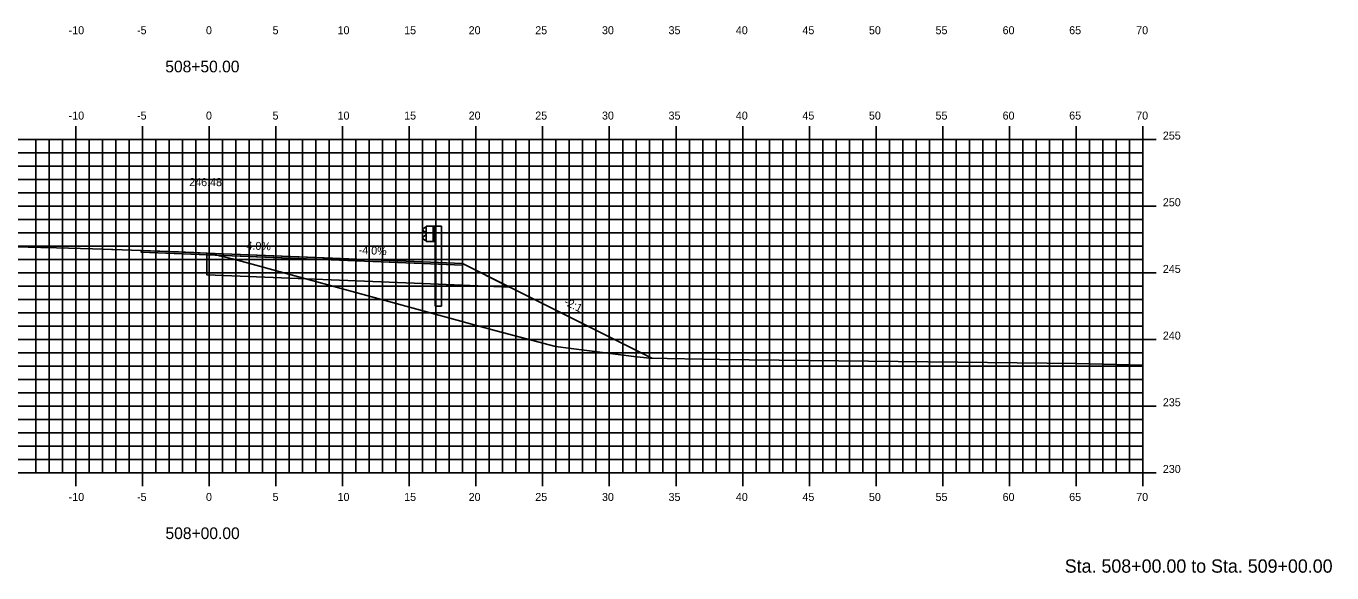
# Model space of a CAD drawing. Extents: x 1170543 to 1177585, y 609599 to 610623.
# Drawn here: x 1172165 to 1172262.9, y 610270.3 to 610311.3 of the extents above; entities that cross this region are included whole.
import ezdxf

# ---------------------------------------------------------------- set-up
doc = ezdxf.new("R2010")
doc.units = 0
for name, color, linetype in [('ANNOTATION', 7, 'Continuous'), ('D_Guardrail_Beam_Rt', 7, 'Continuous'), ('D_Roadway_Centerline', 7, 'Continuous'), ('D_Roadway_Centerline_Text', 7, 'Continuous'), ('D_Roadway_Edge_Shoulder', 7, 'Continuous'), ('D_Roadway_Edge_TW', 7, 'Continuous'), ('D_Roadway_SubGrade', 7, 'Continuous'), ('H_V ANNOTATION', 7, 'Continuous'), ('MAJOR', 7, 'Continuous'), ('MINOR', 7, 'Continuous'), ('S_Roadway_Centerline', 7, 'Continuous')]:
    doc.layers.add(name, color=color, linetype=linetype)

msp = doc.modelspace()

# ---------------------------------------------------------------- linework, layer by layer
at = {"layer": 'D_Guardrail_Beam_Rt'}
for p, q in [((1172194.945, 610296.214), (1172194.801, 610296.114)), ((1172194.801, 610295.971), (1172194.996, 610295.834)), ((1172194.996, 610295.635), (1172194.801, 610295.499)), ((1172195.034, 610296.235), (1172194.96, 610296.22)), ((1172195.03, 610295.77), (1172195.03, 610295.7)), ((1172195.034, 610296.318), (1172195.722, 610296.318)), ((1172195.034, 610295.152), (1172195.034, 610296.318)), ((1172195.555, 610296.318), (1172195.555, 610295.152)), ((1172195.659, 610296.318), (1172195.659, 610295.152)), ((1172195.722, 610296.318), (1172196.193, 610296.318)), ((1172195.722, 610296.318), (1172195.722, 610295.152)), ((1172196.193, 610296.318), (1172196.193, 610290.318)), ((1172194.801, 610295.356), (1172194.945, 610295.256)), ((1172194.96, 610295.25), (1172195.034, 610295.235)), ((1172195.722, 610295.152), (1172195.034, 610295.152)), ((1172195.701, 610290.318), (1172195.701, 610295.152)), ((1172195.701, 610290.318), (1172196.193, 610290.318))]:
    msp.add_line(p, q, dxfattribs=at)
for centre, major_axis, start_param, end_param in [((1172194.851, 610296.042), (-0.0877, 0), 5.323254, 7.243116), ((1172194.851, 610295.428), (-0.0877, 0), 5.323254, 7.243116), ((1172194.968, 610296.18), (-0.0417, 0), 4.907132, 5.323254), ((1172194.951, 610295.77), (0.0789, 0), 0, 0.959931), ((1172194.951, 610295.7), (0.0789, 0), 5.323254, 6.283185), ((1172194.968, 610295.29), (-0.0417, 0), 0.959931, 1.376053)]:
    msp.add_ellipse(centre, major_axis=major_axis, ratio=0.995501, start_param=start_param, end_param=end_param, dxfattribs=at)
at = {"layer": 'D_Roadway_Centerline'}
msp.add_lwpolyline([(1172173.669, 610294.481), (1172177.607, 610294.323), (1172178.601, 610294.283), (1172187.38, 610293.929), (1172194.764, 610293.633), (1172197.756, 610293.512), (1172197.756, 610293.512), (1172211.953, 610286.413)], dxfattribs=at)
at = {"layer": 'D_Roadway_Edge_Shoulder'}
msp.add_lwpolyline([(1172194.764, 610293.633), (1172194.764, 610293.508)], dxfattribs=at)
msp.add_lwpolyline([(1172194.764, 610293.633), (1172194.764, 610293.508)], dxfattribs=at)
at = {"layer": 'D_Roadway_Edge_TW'}
msp.add_lwpolyline([(1172173.669, 610294.481), (1172178.601, 610294.283), (1172194.764, 610293.633), (1172194.764, 610293.508), (1172173.669, 610294.356), (1172173.669, 610294.481)], dxfattribs=at)
msp.add_lwpolyline([(1172173.669, 610294.481), (1172178.601, 610294.283), (1172194.764, 610293.633), (1172194.764, 610293.508), (1172173.669, 610294.356), (1172173.669, 610294.481)], dxfattribs=at)
msp.add_lwpolyline([(1172173.669, 610294.481), (1172178.601, 610294.283), (1172194.764, 610293.633), (1172197.756, 610293.512), (1172197.756, 610293.387), (1172194.764, 610293.508), (1172173.669, 610294.356)], close=True, dxfattribs=at)
at = {"layer": 'D_Roadway_SubGrade'}
msp.add_lwpolyline([(1172194.764, 610293.633), (1172197.756, 610293.512), (1172201.292, 610291.744), (1172194.764, 610292.008), (1172178.601, 610292.658), (1172178.601, 610294.158), (1172194.764, 610293.508)], close=True, dxfattribs=at)
at = {"layer": 'MAJOR'}
for p, q in [((1172168.767, 610303.803), (1172168.767, 610302.801)), ((1172173.767, 610303.803), (1172173.767, 610302.801)), ((1172178.767, 610303.803), (1172178.767, 610302.801)), ((1172183.767, 610303.803), (1172183.767, 610302.801)), ((1172188.767, 610303.803), (1172188.767, 610302.801)), ((1172193.767, 610303.803), (1172193.767, 610302.801)), ((1172198.767, 610303.803), (1172198.767, 610302.801)), ((1172203.767, 610303.803), (1172203.767, 610302.801)), ((1172208.767, 610303.803), (1172208.767, 610302.801)), ((1172213.767, 610303.803), (1172213.767, 610302.801)), ((1172218.767, 610303.803), (1172218.767, 610302.801)), ((1172223.767, 610303.803), (1172223.767, 610302.801)), ((1172228.767, 610303.803), (1172228.767, 610302.801)), ((1172233.767, 610303.803), (1172233.767, 610302.801)), ((1172238.767, 610303.803), (1172238.767, 610302.801)), ((1172243.767, 610303.803), (1172243.767, 610302.801)), ((1172248.767, 610303.803), (1172248.767, 610302.801)), ((1172108.767, 610302.801), (1172248.767, 610302.801)), ((1172108.767, 610302.801), (1172248.767, 610302.801)), ((1172168.767, 610277.801), (1172168.767, 610302.801)), ((1172173.767, 610277.801), (1172173.767, 610302.801)), ((1172178.767, 610277.801), (1172178.767, 610302.801)), ((1172183.767, 610277.801), (1172183.767, 610302.801)), ((1172188.767, 610277.801), (1172188.767, 610302.801)), ((1172193.767, 610277.801), (1172193.767, 610302.801)), ((1172198.767, 610277.801), (1172198.767, 610302.801)), ((1172203.767, 610277.801), (1172203.767, 610302.801)), ((1172208.767, 610277.801), (1172208.767, 610302.801)), ((1172213.767, 610277.801), (1172213.767, 610302.801)), ((1172218.767, 610277.801), (1172218.767, 610302.801)), ((1172223.767, 610277.801), (1172223.767, 610302.801)), ((1172228.767, 610277.801), (1172228.767, 610302.801)), ((1172233.767, 610277.801), (1172233.767, 610302.801)), ((1172238.767, 610277.801), (1172238.767, 610302.801)), ((1172243.767, 610277.801), (1172243.767, 610302.801)), ((1172249.769, 610302.801), (1172247.765, 610302.801)), ((1172248.767, 610277.801), (1172248.767, 610302.801)), ((1172248.767, 610277.801), (1172248.767, 610302.801)), ((1172108.767, 610297.801), (1172248.767, 610297.801)), ((1172249.769, 610297.801), (1172247.765, 610297.801)), ((1172108.767, 610292.801), (1172248.767, 610292.801)), ((1172249.769, 610292.801), (1172247.765, 610292.801)), ((1172108.767, 610287.801), (1172248.767, 610287.801)), ((1172249.769, 610287.801), (1172247.765, 610287.801)), ((1172108.767, 610282.801), (1172248.767, 610282.801)), ((1172249.769, 610282.801), (1172247.765, 610282.801)), ((1172108.767, 610277.801), (1172248.767, 610277.801)), ((1172108.767, 610277.801), (1172248.767, 610277.801)), ((1172168.767, 610276.799), (1172168.767, 610277.801)), ((1172173.767, 610276.799), (1172173.767, 610277.801)), ((1172178.767, 610276.799), (1172178.767, 610277.801)), ((1172183.767, 610276.799), (1172183.767, 610277.801)), ((1172188.767, 610276.799), (1172188.767, 610277.801)), ((1172193.767, 610276.799), (1172193.767, 610277.801)), ((1172198.767, 610276.799), (1172198.767, 610277.801)), ((1172203.767, 610276.799), (1172203.767, 610277.801)), ((1172208.767, 610276.799), (1172208.767, 610277.801)), ((1172213.767, 610276.799), (1172213.767, 610277.801)), ((1172218.767, 610276.799), (1172218.767, 610277.801)), ((1172223.767, 610276.799), (1172223.767, 610277.801)), ((1172228.767, 610276.799), (1172228.767, 610277.801)), ((1172233.767, 610276.799), (1172233.767, 610277.801)), ((1172238.767, 610276.799), (1172238.767, 610277.801)), ((1172243.767, 610276.799), (1172243.767, 610277.801)), ((1172249.769, 610277.801), (1172247.765, 610277.801)), ((1172248.767, 610276.799), (1172248.767, 610277.801))]:
    msp.add_line(p, q, dxfattribs=at)
at = {"layer": 'MINOR'}
for p, q in [((1172165.767, 610277.801), (1172165.767, 610302.801)), ((1172166.767, 610277.801), (1172166.767, 610302.801)), ((1172167.767, 610277.801), (1172167.767, 610302.801)), ((1172169.767, 610277.801), (1172169.767, 610302.801)), ((1172170.767, 610277.801), (1172170.767, 610302.801)), ((1172171.767, 610277.801), (1172171.767, 610302.801)), ((1172172.767, 610277.801), (1172172.767, 610302.801)), ((1172174.767, 610277.801), (1172174.767, 610302.801)), ((1172175.767, 610277.801), (1172175.767, 610302.801)), ((1172176.767, 610277.801), (1172176.767, 610302.801)), ((1172177.767, 610277.801), (1172177.767, 610302.801)), ((1172179.767, 610277.801), (1172179.767, 610302.801)), ((1172180.767, 610277.801), (1172180.767, 610302.801)), ((1172181.767, 610277.801), (1172181.767, 610302.801)), ((1172182.767, 610277.801), (1172182.767, 610302.801)), ((1172184.767, 610277.801), (1172184.767, 610302.801)), ((1172185.767, 610277.801), (1172185.767, 610302.801)), ((1172186.767, 610277.801), (1172186.767, 610302.801)), ((1172187.767, 610277.801), (1172187.767, 610302.801)), ((1172189.767, 610277.801), (1172189.767, 610302.801)), ((1172190.767, 610277.801), (1172190.767, 610302.801)), ((1172191.767, 610277.801), (1172191.767, 610302.801)), ((1172192.767, 610277.801), (1172192.767, 610302.801)), ((1172194.767, 610277.801), (1172194.767, 610302.801)), ((1172195.767, 610277.801), (1172195.767, 610302.801)), ((1172196.767, 610277.801), (1172196.767, 610302.801)), ((1172197.767, 610277.801), (1172197.767, 610302.801)), ((1172199.767, 610277.801), (1172199.767, 610302.801)), ((1172200.767, 610277.801), (1172200.767, 610302.801)), ((1172201.767, 610277.801), (1172201.767, 610302.801)), ((1172202.767, 610277.801), (1172202.767, 610302.801)), ((1172204.767, 610277.801), (1172204.767, 610302.801)), ((1172205.767, 610277.801), (1172205.767, 610302.801)), ((1172206.767, 610277.801), (1172206.767, 610302.801)), ((1172207.767, 610277.801), (1172207.767, 610302.801)), ((1172209.767, 610277.801), (1172209.767, 610302.801)), ((1172210.767, 610277.801), (1172210.767, 610302.801)), ((1172211.767, 610277.801), (1172211.767, 610302.801)), ((1172212.767, 610277.801), (1172212.767, 610302.801)), ((1172214.767, 610277.801), (1172214.767, 610302.801)), ((1172215.767, 610277.801), (1172215.767, 610302.801)), ((1172216.767, 610277.801), (1172216.767, 610302.801)), ((1172217.767, 610277.801), (1172217.767, 610302.801)), ((1172219.767, 610277.801), (1172219.767, 610302.801)), ((1172220.767, 610277.801), (1172220.767, 610302.801)), ((1172221.767, 610277.801), (1172221.767, 610302.801)), ((1172222.767, 610277.801), (1172222.767, 610302.801)), ((1172224.767, 610277.801), (1172224.767, 610302.801)), ((1172225.767, 610277.801), (1172225.767, 610302.801)), ((1172226.767, 610277.801), (1172226.767, 610302.801)), ((1172227.767, 610277.801), (1172227.767, 610302.801)), ((1172229.767, 610277.801), (1172229.767, 610302.801)), ((1172230.767, 610277.801), (1172230.767, 610302.801)), ((1172231.767, 610277.801), (1172231.767, 610302.801)), ((1172232.767, 610277.801), (1172232.767, 610302.801)), ((1172234.767, 610277.801), (1172234.767, 610302.801)), ((1172235.767, 610277.801), (1172235.767, 610302.801)), ((1172236.767, 610277.801), (1172236.767, 610302.801)), ((1172237.767, 610277.801), (1172237.767, 610302.801)), ((1172239.767, 610277.801), (1172239.767, 610302.801)), ((1172240.767, 610277.801), (1172240.767, 610302.801)), ((1172241.767, 610277.801), (1172241.767, 610302.801)), ((1172242.767, 610277.801), (1172242.767, 610302.801)), ((1172244.767, 610277.801), (1172244.767, 610302.801)), ((1172245.767, 610277.801), (1172245.767, 610302.801)), ((1172246.767, 610277.801), (1172246.767, 610302.801)), ((1172247.767, 610277.801), (1172247.767, 610302.801)), ((1172108.767, 610301.801), (1172248.767, 610301.801)), ((1172248.767, 610301.801), (1172247.765, 610301.801)), ((1172108.767, 610300.801), (1172248.767, 610300.801)), ((1172248.767, 610300.801), (1172247.765, 610300.801)), ((1172108.767, 610299.801), (1172248.767, 610299.801)), ((1172248.767, 610299.801), (1172247.765, 610299.801)), ((1172108.767, 610298.801), (1172248.767, 610298.801)), ((1172248.767, 610298.801), (1172247.765, 610298.801)), ((1172108.767, 610296.801), (1172248.767, 610296.801)), ((1172248.767, 610296.801), (1172247.765, 610296.801)), ((1172108.767, 610295.801), (1172248.767, 610295.801)), ((1172248.767, 610295.801), (1172247.765, 610295.801)), ((1172108.767, 610294.801), (1172248.767, 610294.801)), ((1172248.767, 610294.801), (1172247.765, 610294.801)), ((1172108.767, 610293.801), (1172248.767, 610293.801)), ((1172248.767, 610293.801), (1172247.765, 610293.801)), ((1172108.767, 610291.801), (1172248.767, 610291.801)), ((1172248.767, 610291.801), (1172247.765, 610291.801)), ((1172108.767, 610290.801), (1172248.767, 610290.801)), ((1172248.767, 610290.801), (1172247.765, 610290.801)), ((1172108.767, 610289.801), (1172248.767, 610289.801)), ((1172248.767, 610289.801), (1172247.765, 610289.801)), ((1172108.767, 610288.801), (1172248.767, 610288.801)), ((1172248.767, 610288.801), (1172247.765, 610288.801)), ((1172108.767, 610286.801), (1172248.767, 610286.801)), ((1172248.767, 610286.801), (1172247.765, 610286.801)), ((1172108.767, 610285.801), (1172248.767, 610285.801)), ((1172248.767, 610285.801), (1172247.765, 610285.801)), ((1172108.767, 610284.801), (1172248.767, 610284.801)), ((1172248.767, 610284.801), (1172247.765, 610284.801)), ((1172108.767, 610283.801), (1172248.767, 610283.801)), ((1172248.767, 610283.801), (1172247.765, 610283.801)), ((1172108.767, 610281.801), (1172248.767, 610281.801)), ((1172248.767, 610281.801), (1172247.765, 610281.801)), ((1172108.767, 610280.801), (1172248.767, 610280.801)), ((1172248.767, 610280.801), (1172247.765, 610280.801)), ((1172108.767, 610279.801), (1172248.767, 610279.801)), ((1172248.767, 610279.801), (1172247.765, 610279.801)), ((1172108.767, 610278.801), (1172248.767, 610278.801)), ((1172248.767, 610278.801), (1172247.765, 610278.801))]:
    msp.add_line(p, q, dxfattribs=at)
at = {"layer": 'S_Roadway_Centerline'}
msp.add_lwpolyline([(1172161.416, 610294.838), (1172166.15, 610294.712), (1172166.429, 610294.705), (1172170.015, 610294.606), (1172171.442, 610294.566), (1172171.554, 610294.562), (1172176.455, 610294.374), (1172178.55, 610294.286), (1172178.6, 610294.284), (1172178.615, 610294.281), (1172179.474, 610294.103), (1172179.528, 610294.091), (1172180.604, 610293.845), (1172200.284, 610288.469), (1172204.738, 610287.281), (1172210.614, 610286.533), (1172211.791, 610286.417), (1172217.039, 610286.307), (1172243.818, 610286.011), (1172248.767, 610285.891)], dxfattribs=at)

# ---------------------------------------------------------------- texts
at = {"layer": 'ANNOTATION'}
for s, rotation, p in [('4.0%', 357.69218, (1172181.55, 610294.565)), ('-4.0%', 357.69785, (1172189.968, 610294.226)), ('-2:1', 333.34837, (1172205.319, 610290.452))]:
    msp.add_text(s, height=0.6, rotation=rotation, dxfattribs=at).set_placement(p)
at = {"layer": 'D_Roadway_Centerline_Text'}
msp.add_text('246.48', height=0.6, dxfattribs=at).set_placement((1172177.271, 610299.309))
at = {"layer": 'H_V ANNOTATION'}
for s, height, p in [('-10', 0.6, (1172168.232, 610310.701)), ('-5', 0.6, (1172173.358, 610310.701)), ('0', 0.6, (1172178.526, 610310.701)), ('5', 0.6, (1172183.518, 610310.701)), ('10', 0.6, (1172188.392, 610310.701)), ('15', 0.6, (1172193.384, 610310.701)), ('20', 0.6, (1172198.221, 610310.701)), ('25', 0.6, (1172203.213, 610310.701)), ('30', 0.6, (1172208.216, 610310.701)), ('35', 0.6, (1172213.208, 610310.701)), ('40', 0.6, (1172218.253, 610310.701)), ('45', 0.6, (1172223.245, 610310.701)), ('50', 0.6, (1172228.232, 610310.701)), ('55', 0.6, (1172233.224, 610310.701)), ('60', 0.6, (1172238.253, 610310.701)), ('65', 0.6, (1172243.245, 610310.701)), ('70', 0.6, (1172248.269, 610310.701)), ('508+50.00', 0.875, (1172175.474, 610307.844)), ('-10', 0.6, (1172168.232, 610304.301)), ('-5', 0.6, (1172173.358, 610304.301)), ('0', 0.6, (1172178.526, 610304.301)), ('5', 0.6, (1172183.518, 610304.301)), ('10', 0.6, (1172188.392, 610304.301)), ('15', 0.6, (1172193.384, 610304.301)), ('20', 0.6, (1172198.221, 610304.301)), ('25', 0.6, (1172203.213, 610304.301)), ('30', 0.6, (1172208.216, 610304.301)), ('35', 0.6, (1172213.208, 610304.301)), ('40', 0.6, (1172218.253, 610304.301)), ('45', 0.6, (1172223.245, 610304.301)), ('50', 0.6, (1172228.232, 610304.301)), ('55', 0.6, (1172233.224, 610304.301)), ('60', 0.6, (1172238.253, 610304.301)), ('65', 0.6, (1172243.245, 610304.301)), ('70', 0.6, (1172248.269, 610304.301)), ('255', 0.6, (1172250.267, 610302.801)), ('250', 0.6, (1172250.267, 610297.801)), ('245', 0.6, (1172250.267, 610292.801)), ('240', 0.6, (1172250.267, 610287.801)), ('235', 0.6, (1172250.267, 610282.801)), ('230', 0.6, (1172250.267, 610277.801)), ('-10', 0.6, (1172168.232, 610275.701)), ('-5', 0.6, (1172173.358, 610275.701)), ('0', 0.6, (1172178.526, 610275.701)), ('5', 0.6, (1172183.518, 610275.701)), ('10', 0.6, (1172188.392, 610275.701)), ('15', 0.6, (1172193.384, 610275.701)), ('20', 0.6, (1172198.221, 610275.701)), ('25', 0.6, (1172203.213, 610275.701)), ('30', 0.6, (1172208.216, 610275.701)), ('35', 0.6, (1172213.208, 610275.701)), ('40', 0.6, (1172218.253, 610275.701)), ('45', 0.6, (1172223.245, 610275.701)), ('50', 0.6, (1172228.232, 610275.701)), ('55', 0.6, (1172233.224, 610275.701)), ('60', 0.6, (1172238.253, 610275.701)), ('65', 0.6, (1172243.245, 610275.701)), ('70', 0.6, (1172248.269, 610275.701)), ('508+00.00', 0.875, (1172175.49, 610272.844)), ('Sta. 508+00.00 to Sta. 509+00.00', 1.0002, (1172242.913, 610270.321))]:
    msp.add_text(s, height=height, dxfattribs=at).set_placement(p)

doc.saveas('drawing.dxf')
